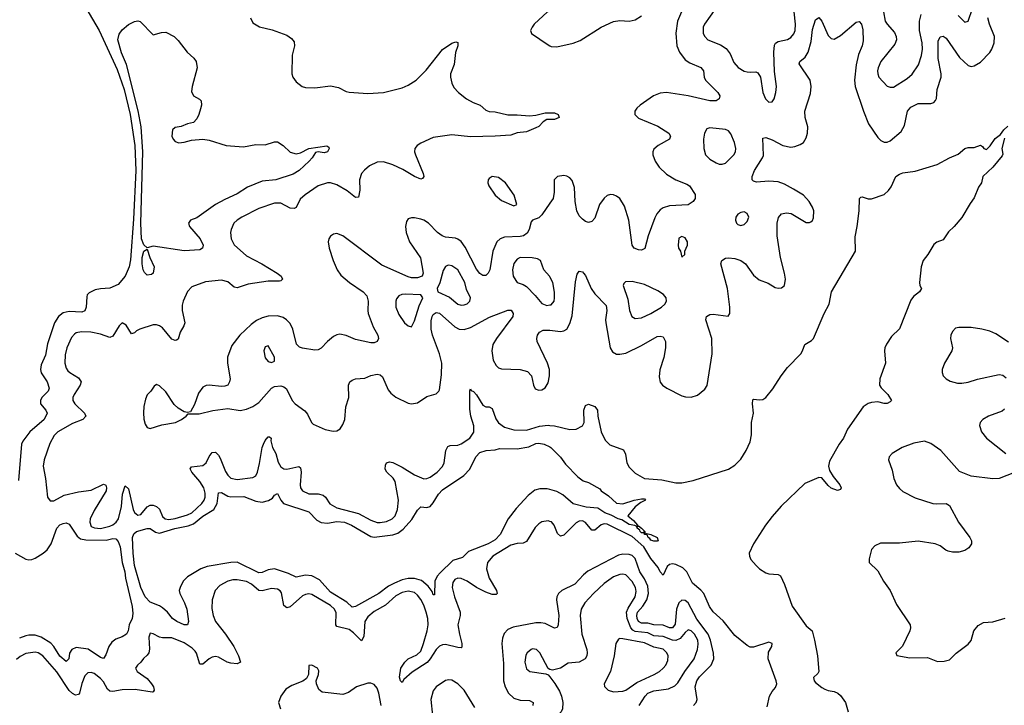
# Model space of a CAD drawing. Header units: inches. Extents: x 2001573 to 2220545, y 644482 to 846830.
# Tile 563 of 656: x 2096591 to 2102923, y 833312 to 837718. Entities that reach past the tile are written whole.
import ezdxf

# ---------------------------------------------------------------- set-up
doc = ezdxf.new("R2010")
doc.units = ezdxf.units.IN
doc.header["$MEASUREMENT"] = 0
doc.layers.add('C0893', color=7, linetype='Continuous')
doc.layers.add('C1803', color=7, linetype='Continuous')

msp = doc.modelspace()

# ---------------------------------------------------------------- linework, layer by layer
at = {"layer": 'C0893', "color": 5}
for points, elevation in [([(2097015.7, 837795.7), (2097101.3, 837650), (2097217.4, 837397.4), (2097262, 837270), (2097301.7, 837110), (2097330.8, 836910), (2097338.4, 836750), (2097324, 836436), (2097304, 836176), (2097295, 836130), (2097270, 836069.7), (2097223.6, 836016.4), (2097170, 835992.8), (2097110, 835989.7), (2097076.7, 835983.3), (2097036.9, 835963.1), (2097025.3, 835950), (2097022, 835938), (2097018.6, 835870), (2097010, 835848.3), (2096990, 835839.8), (2096910, 835843.2), (2096870, 835834.4), (2096840.2, 835810), (2096815.4, 835770), (2096770, 835635.8), (2096756.8, 835563.2), (2096730, 835500.5), (2096724.8, 835470), (2096729.7, 835449.7), (2096767, 835390), (2096781.3, 835350), (2096775.3, 835330), (2096733.1, 835290), (2096724.6, 835270), (2096726, 835250), (2096760.2, 835210), (2096767.5, 835190), (2096747.8, 835150), (2096656.5, 835070), (2096612.3, 835010), (2096603.2, 834990), (2096583.1, 834756.9)], 260), ([(2100000, 837795.3), (2099986, 837770), (2099899.5, 837690), (2099886, 837670), (2099876.3, 837650), (2099882.8, 837630), (2099990, 837556), (2100000, 837551.2)], 320), ([(2098074.9, 837730), (2098090, 837698.8), (2098133.5, 837673.5), (2098214.1, 837654.1), (2098310, 837618.4), (2098338.6, 837598.6), (2098356.5, 837576.5), (2098359.3, 837550), (2098343, 837490), (2098342, 837370), (2098348, 837350), (2098370, 837318.8), (2098408.7, 837288.7), (2098430, 837283), (2098490, 837281.6), (2098590, 837293.7), (2098641.8, 837281.8), (2098690, 837257.4), (2098710, 837252.9), (2098830, 837243.2), (2098930, 837251.3), (2099050, 837281.5), (2099090, 837298.5), (2099142, 837330), (2099205.9, 837394.1), (2099310, 837527.4), (2099370, 837566.7), (2099397.1, 837577.1), (2099410, 837572), (2099408, 837550), (2099393.3, 837506.7), (2099384.6, 837430), (2099362.8, 837370), (2099362, 837350), (2099370.3, 837310), (2099382.6, 837282.6), (2099414, 837250), (2099464.9, 837210), (2099506.9, 837186.9), (2099553, 837170), (2099590, 837138), (2099610, 837128.9), (2099650, 837125.7), (2099730, 837107.8), (2099790, 837107.8), (2099870, 837100.3), (2099910, 837104.2), (2099970, 837119.6), (2100000, 837120)], 280), ([(2100000, 837077.6), (2099982.2, 837077.8), (2099957.3, 837062.7), (2099930, 837032.8), (2099910, 837023.2), (2099850, 836998.6), (2099790, 836991.6), (2099750, 836976.5), (2099650, 836969.2), (2099490, 836966.2), (2099370, 836978.7), (2099250, 836961.4), (2099170, 836925.3), (2099147, 836910), (2099132.9, 836890), (2099131.3, 836870), (2099135.9, 836850), (2099185.3, 836730), (2099190.4, 836710), (2099182.5, 836697.5), (2099170, 836693.6), (2099130.3, 836709.7), (2099055.7, 836755.7), (2098990, 836786), (2098930, 836804), (2098890, 836802.9), (2098841, 836779), (2098808.3, 836751.7), (2098790.2, 836730), (2098777.5, 836690), (2098778.1, 836621.9), (2098770, 836577.2), (2098750, 836576.3), (2098697.6, 836617.6), (2098630, 836657.4), (2098590.2, 836669.8), (2098570, 836670.6), (2098510, 836649.9), (2098426.4, 836593.6), (2098395.5, 836564.5), (2098370, 836511.5), (2098355.7, 836504.3), (2098330, 836507.9), (2098270, 836539.5), (2098230, 836539.5), (2098130, 836506), (2098019.6, 836450), (2097989.1, 836430), (2097969.1, 836410), (2097951.3, 836370), (2097946.7, 836350), (2097950.2, 836310), (2097970, 836272), (2098050, 836199.8), (2098148.9, 836150), (2098247.4, 836090), (2098272.2, 836070), (2098280.3, 836050), (2098270, 836039.7), (2098261.8, 836038.2), (2098190, 836037), (2098061.1, 836018.9), (2097990, 835994.6), (2097970, 835999.8), (2097930, 836034.8), (2097890, 836044.7), (2097785.9, 836034.1), (2097698.2, 836001.8), (2097670, 835971.6), (2097642.3, 835910), (2097636.2, 835883.8), (2097636.3, 835850), (2097653.2, 835770), (2097647.1, 835750), (2097623.9, 835710), (2097610, 835665.2), (2097600.5, 835659.5), (2097590, 835656.9), (2097570, 835665.7), (2097510, 835737.2), (2097490, 835751.6), (2097470, 835758), (2097450, 835758.2), (2097362.8, 835730), (2097341.5, 835718.5), (2097330, 835706.6), (2097310, 835699.3), (2097275.7, 835755.7), (2097250, 835769.6), (2097230, 835751.6), (2097190, 835685.1), (2097170, 835676.4), (2097110, 835697.4), (2097048.7, 835710), (2096987.7, 835712.3), (2096955, 835705), (2096942.6, 835697.4), (2096924.5, 835675.5), (2096894, 835610), (2096883.9, 835563.9), (2096882.5, 835510), (2096890, 835479.3), (2096901.5, 835461.5), (2096912.9, 835450), (2096970, 835416.6), (2096986.5, 835390), (2096981.1, 835370), (2096940.6, 835310), (2096932.9, 835290), (2096932.2, 835270), (2096945, 835250), (2097007.8, 835190), (2097016.5, 835170), (2096997.4, 835150), (2096930, 835123.4), (2096836.1, 835070), (2096813.4, 835046.6), (2096784.8, 834995.2), (2096748.2, 834890), (2096741.3, 834850), (2096756.5, 834770), (2096769.2, 834649.2), (2096786.3, 834626.3), (2096810, 834625.3), (2096876.6, 834663.4), (2096970, 834684.8), (2097050, 834694.8), (2097130, 834732.4), (2097141, 834730), (2097146.2, 834726.2), (2097150.3, 834710.3), (2097146.5, 834690), (2097070, 834564), (2097044.7, 834510), (2097041.6, 834490), (2097050, 834461), (2097071.7, 834451.7), (2097110, 834449.1), (2097170, 834463.4), (2097190, 834472.4), (2097211.4, 834488.6), (2097227.5, 834510), (2097246.3, 834590), (2097253, 834670), (2097270, 834722), (2097290, 834703.8), (2097319.9, 834570), (2097330, 834550.2), (2097350, 834533.7), (2097370, 834539.4), (2097412, 834588), (2097430, 834597.6), (2097450, 834597.5), (2097470.8, 834590.8), (2097490, 834573.5), (2097510, 834526), (2097526, 834510), (2097550, 834505.5), (2097590, 834512.7), (2097670, 834535.9), (2097697.4, 834550), (2097763.2, 834610), (2097778.5, 834630), (2097785, 834650), (2097784.6, 834675.4), (2097774.7, 834710), (2097750.4, 834750.4), (2097698.6, 834810), (2097688.2, 834831.8), (2097695.1, 834844.9), (2097770, 834853.4), (2097790.3, 834869.7), (2097809.9, 834910.1), (2097830, 834937.6), (2097850, 834938.8), (2097870, 834919.4), (2097880.5, 834900.5), (2097914.6, 834814.6), (2097930, 834790.2), (2097950, 834772.6), (2097990, 834762.8), (2098090, 834775.4), (2098110, 834786.5), (2098120.9, 834810), (2098134.3, 834865.7), (2098150, 834968.2), (2098158.1, 834990), (2098170, 835014.7), (2098190, 835036.9), (2098196.7, 835036.7), (2098208.6, 835028.6), (2098207.3, 835012.7), (2098217.4, 834970), (2098238.1, 834930), (2098254, 834874), (2098270, 834843.8), (2098290, 834831.6), (2098309.6, 834829.6), (2098387.4, 834847.4), (2098397.4, 834837.4), (2098402.3, 834810), (2098394.3, 834730), (2098397.7, 834710), (2098410.2, 834690), (2098450, 834670.8), (2098510, 834671.5), (2098543.2, 834663.2), (2098558.3, 834650), (2098586.8, 834606.8), (2098630, 834581.2), (2098770, 834544.3), (2098850, 834502.9), (2098890, 834487.9), (2098910, 834486.3), (2098950, 834492.5), (2098986.6, 834510), (2099005, 834530), (2099020.7, 834570), (2099027.3, 834630), (2099005.6, 834750), (2098992.5, 834772.5), (2098952.6, 834810), (2098942.6, 834830), (2098944, 834856), (2098949.8, 834870.2), (2098970, 834877.3), (2098990, 834871.8), (2099050, 834842.6), (2099130, 834792.5), (2099190, 834767.3), (2099210, 834769.2), (2099230, 834777.6), (2099276.8, 834810), (2099310, 834846), (2099321.5, 834870), (2099331.7, 834950), (2099344.4, 834975.6), (2099359.1, 834981), (2099410, 834984.7), (2099430, 834992), (2099486.2, 835030), (2099511.7, 835068.3), (2099511.5, 835108.5), (2099492.8, 835170), (2099485.3, 835214.7), (2099485.9, 835334.1), (2099490, 835346.8), (2099495.3, 835335.3), (2099510, 835329.1), (2099530, 835308.4), (2099570, 835241.2), (2099590, 835230.9), (2099610.1, 835230.1), (2099630, 835220.3), (2099652.5, 835152.5), (2099670, 835127.3), (2099710, 835099.5), (2099770, 835082.7), (2099850, 835080.7), (2099934.3, 835105.7), (2099990, 835112.4), (2100000, 835111.3)], 280), ([(2100000, 836538.5), (2099950, 836464.7), (2099930, 836446), (2099890.2, 836429.8), (2099881.1, 836418.9), (2099867.6, 836370), (2099854.5, 836345.5), (2099831.8, 836330), (2099810, 836324.1), (2099710, 836321.5), (2099680.2, 836310), (2099659, 836290), (2099634.8, 836230), (2099614, 836110), (2099604.5, 836090), (2099590, 836074), (2099570, 836074.4), (2099550, 836088.2), (2099530, 836115), (2099456.8, 836256.8), (2099430, 836293.2), (2099410, 836309), (2099394.7, 836314.7), (2099330, 836320.5), (2099308.7, 836328.7), (2099279, 836350), (2099219.8, 836410), (2099190, 836429.8), (2099170, 836437.3), (2099130, 836445.8), (2099110, 836445.1), (2099090, 836438), (2099078.6, 836421.4), (2099073.2, 836390), (2099077.1, 836350), (2099098.2, 836290), (2099168.7, 836188.7), (2099186.8, 836090), (2099179.3, 836070), (2099150, 836059.7), (2099110, 836059.9), (2099090, 836065.3), (2098921.2, 836141.2), (2098670, 836328.7), (2098630, 836343.9), (2098610, 836340.4), (2098590, 836327.3), (2098578.9, 836310), (2098574.6, 836290), (2098580.9, 836250), (2098606.4, 836170), (2098632.3, 836110), (2098656.5, 836076.5), (2098711.5, 836030), (2098800.8, 835970), (2098824.1, 835944.1), (2098831.6, 835910), (2098829.4, 835850), (2098832.8, 835830), (2098865.1, 835745.1), (2098894.7, 835690), (2098898.5, 835670), (2098890.1, 835649.9), (2098870, 835642.5), (2098850, 835642.2), (2098750, 835663.2), (2098690, 835688.1), (2098650, 835696.8), (2098630, 835693.3), (2098610, 835683.1), (2098570, 835649.8), (2098530, 835607.9), (2098510, 835596.5), (2098490, 835595), (2098410, 835606.6), (2098390, 835613.7), (2098372.3, 835632.3), (2098348.4, 835730), (2098330, 835766), (2098307.6, 835790), (2098285, 835805), (2098250, 835814.7), (2098190, 835812.7), (2098150, 835802.2), (2098114.4, 835785.6), (2098080, 835760), (2098007.2, 835690), (2097954.6, 835625.4), (2097928.4, 835550), (2097928.5, 835510), (2097944.4, 835410), (2097941, 835390), (2097929.4, 835370.6), (2097910, 835362.6), (2097890, 835361.6), (2097809.5, 835370.5), (2097790, 835367.1), (2097770, 835355.8), (2097742, 835318), (2097715.1, 835244.9), (2097690, 835198), (2097670, 835193.2), (2097650, 835198), (2097610, 835221.1), (2097585.2, 835245.2), (2097530, 835326.2), (2097490, 835366), (2097470, 835374.7), (2097456.5, 835363.5), (2097434.9, 835330), (2097410, 835308), (2097400.9, 835279.1), (2097390, 835231.6), (2097387.8, 835192.2), (2097390, 835150.5), (2097398.9, 835118.9), (2097410, 835097.3), (2097430, 835091.1), (2097504.8, 835115.2), (2097592.3, 835130), (2097632.7, 835150), (2097661.2, 835170), (2097673.6, 835186.4), (2097745.5, 835185.5), (2097833.7, 835206.3), (2097930, 835219.2), (2098010, 835206.7), (2098050, 835214.7), (2098090, 835232.2), (2098130, 835259.2), (2098210.3, 835349.7), (2098230, 835360.7), (2098270, 835365.7), (2098290, 835359.8), (2098306.6, 835346.6), (2098342.6, 835270), (2098362.3, 835250), (2098425.2, 835205.2), (2098442.5, 835182.5), (2098468.7, 835128.7), (2098479.3, 835119.3), (2098554.7, 835085.3), (2098607, 835073), (2098630, 835075.5), (2098651.6, 835090), (2098670, 835117.3), (2098682.6, 835150), (2098689, 835230), (2098707.3, 835290), (2098706.2, 835370), (2098714.7, 835390), (2098730, 835402.8), (2098750, 835409.3), (2098810, 835414.4), (2098850, 835431.6), (2098890, 835440.2), (2098910, 835436.2), (2098923.5, 835423.5), (2098960.5, 835340.5), (2098978.3, 835318.3), (2099010, 835292.2), (2099090, 835253.4), (2099110.2, 835250.2), (2099150, 835256.3), (2099210, 835296), (2099270, 835312.9), (2099287.1, 835330), (2099290, 835338.8), (2099303.4, 835436.6), (2099305.2, 835510), (2099291.3, 835570), (2099246, 835690), (2099238.4, 835730), (2099237.9, 835782.1), (2099243.1, 835810), (2099250, 835823.9), (2099270, 835836.6), (2099290, 835832.2), (2099390, 835743.9), (2099417.1, 835730), (2099450, 835727.3), (2099490, 835740.1), (2099612.8, 835807.2), (2099730, 835851.4), (2099751.9, 835851.9), (2099765.8, 835830), (2099761.9, 835810), (2099657.9, 835670), (2099635, 835630), (2099627.9, 835590), (2099636.1, 835530), (2099655, 835495), (2099670, 835482), (2099690, 835474), (2099810, 835470.1), (2099857.7, 835457.7), (2099883.7, 835430), (2099895.5, 835370), (2099906.6, 835346.6), (2099930, 835336.9), (2099950, 835339.6), (2099970, 835352), (2099990, 835385.5), (2099998.6, 835430), (2099999.4, 835470), (2099986.6, 835510), (2099919.9, 835650), (2099917.3, 835670), (2099921.5, 835690), (2099935.1, 835710), (2099957.5, 835722.5), (2099990, 835723.2), (2100000, 835722.1)], 320), ([(2100000, 836065.8), (2099997.7, 836070), (2099962, 836110), (2099940.9, 836170), (2099921.7, 836181.7), (2099887.4, 836187.4), (2099810.3, 836189.7), (2099790, 836180.5), (2099769.3, 836150.7), (2099761.2, 836110), (2099765.8, 836070), (2099781.3, 836041.3), (2099790.3, 836030.3), (2099830, 836016), (2099850, 836003.6), (2099906.7, 835946.7), (2099950, 835894.4), (2099982, 835882), (2100000, 835885.2)], 340), ([(2100000, 834699.7), (2099984.4, 834704.4), (2099936.4, 834703.6), (2099905.2, 834694.8), (2099860.4, 834659.6), (2099784, 834576), (2099732.4, 834510), (2099680.7, 834410), (2099650, 834375.5), (2099603.1, 834350), (2099478.4, 834301.6), (2099438.2, 834261.8), (2099377.6, 834242.4), (2099295.7, 834164.3), (2099277.1, 834142.9), (2099260.6, 834110), (2099258, 834022), (2099250, 834022.7), (2099243.3, 834043.3), (2099218.2, 834078.2), (2099175.2, 834115.2), (2099130, 834128.1), (2099090, 834127.9), (2099050, 834118.5), (2099001.9, 834098.1), (2098962.9, 834077.1), (2098900.2, 834030), (2098750, 833946.5), (2098730, 833943.5), (2098694.6, 833974.5), (2098590, 834038.7), (2098519, 834119), (2098470, 834143.4), (2098430, 834148.2), (2098370, 834135.9), (2098319.3, 834159.3), (2098230, 834188.7), (2098190, 834182.8), (2098150, 834165.7), (2098130, 834163.6), (2097990, 834231.9), (2097950, 834229.9), (2097795.9, 834204.1), (2097757, 834190), (2097670, 834137.2), (2097642.3, 834110), (2097622.7, 834070), (2097617.8, 834050), (2097620.2, 834030), (2097651.9, 833970), (2097666, 833930), (2097676.9, 833850), (2097670, 833829.7), (2097650, 833829.1), (2097602.2, 833850), (2097574.8, 833870), (2097541.8, 833910), (2097510, 833937.8), (2097490, 833950.6), (2097430, 833975.2), (2097399, 834010), (2097369.9, 834070), (2097330.3, 834210), (2097321, 834290), (2097316.7, 834390), (2097325.7, 834414.3), (2097342.9, 834430), (2097410, 834447.5), (2097430, 834447.5), (2097465.5, 834425.5), (2097490, 834418.7), (2097589.2, 834449.2), (2097674.5, 834465.5), (2097710, 834478.1), (2097770, 834528), (2097838.8, 834570), (2097860.1, 834610), (2097870, 834678), (2097890, 834680.2), (2097930, 834657.2), (2097950, 834651.1), (2098033, 834653), (2098110, 834623.5), (2098150, 834618.5), (2098192.2, 834627.8), (2098216, 834644), (2098230, 834662.4), (2098250, 834673), (2098270.2, 834630), (2098288.8, 834610), (2098450, 834555.8), (2098503, 834503), (2098530, 834485.9), (2098570, 834482.1), (2098630, 834494.1), (2098680.3, 834490), (2098726, 834470), (2098850, 834397.8), (2098870, 834392), (2098990, 834406.8), (2099022.5, 834417.5), (2099056.7, 834443.3), (2099112.7, 834507.3), (2099150, 834566.7), (2099170, 834587.2), (2099210, 834584.1), (2099230, 834590.2), (2099250, 834613.8), (2099284.9, 834670), (2099310, 834696.6), (2099447.8, 834790), (2099485.1, 834830), (2099523.8, 834910), (2099550, 834936.3), (2099590.3, 834950.3), (2099650, 834953), (2099677.1, 834962.9), (2099790, 834959.5), (2099866.4, 834973.6), (2099910, 834994), (2099930, 834996.5), (2099964, 834990), (2100000, 834973.5)], 260), ([(2096562, 834290), (2096630, 834251.8), (2096650, 834246), (2096670, 834249), (2096690, 834258.4), (2096743.1, 834290), (2096768.5, 834311.5), (2096793.4, 834350), (2096829.8, 834450), (2096850, 834471.3), (2096870, 834481.3), (2096890, 834484.4), (2096910, 834476.5), (2096960, 834400), (2096983, 834383), (2097016.1, 834376.1), (2097147.5, 834372.5), (2097190, 834383.4), (2097210, 834381.5), (2097224.5, 834364.5), (2097237.8, 834330), (2097251, 834230), (2097266.4, 834170), (2097270.8, 834129.2), (2097313.5, 833946.5), (2097318.4, 833901.6), (2097314.4, 833870), (2097295.1, 833830), (2097288.5, 833790), (2097277.6, 833770), (2097250, 833752.4), (2097210, 833736.8), (2097182.8, 833717.2), (2097163.8, 833690), (2097144.4, 833635.6), (2097130, 833613), (2097110, 833618.4), (2097032.4, 833672.4), (2096955.4, 833684.6), (2096926, 833670), (2096912.2, 833647.8), (2096906.3, 833610), (2096890, 833593.7), (2096850, 833627.8), (2096810.4, 833690), (2096791, 833711), (2096730.2, 833750.2), (2096690, 833762.5), (2096650, 833763.5), (2096630, 833759.1), (2096590, 833744.4)], 260), ([(2100000, 834494.4), (2099990, 834498), (2099950, 834491), (2099930, 834479.1), (2099905.4, 834454.6), (2099850, 834363.9), (2099830, 834354.8), (2099790, 834352.2), (2099750, 834341.1), (2099634.6, 834270), (2099599.4, 834230), (2099592.9, 834190), (2099610.8, 834130), (2099657.1, 834050), (2099661.3, 834030), (2099654.9, 834025.1), (2099630, 834024.7), (2099590, 834039.6), (2099529.3, 834069.3), (2099470, 834110.4), (2099430, 834127.4), (2099410, 834129.8), (2099390, 834120.4), (2099377.7, 834102.3), (2099373.2, 834070), (2099387.5, 834010), (2099424.3, 833910), (2099424.3, 833890), (2099409.6, 833830), (2099418.7, 833770), (2099434.3, 833710), (2099433.7, 833686.4), (2099430, 833682), (2099410, 833682.8), (2099330, 833703), (2099310, 833701.3), (2099290, 833692.8), (2099268.6, 833671.4), (2099231.1, 833610), (2099211.8, 833588.2), (2099114.6, 833525.4), (2099062, 833478), (2099050, 833459.6), (2099040.5, 833470), (2099033.3, 833493.3), (2099043, 833550), (2099067.8, 833590), (2099089.8, 833610), (2099144.6, 833635.4), (2099170, 833660.5), (2099189.1, 833710), (2099211.7, 833790), (2099218.4, 833830), (2099215.8, 833870), (2099206.1, 833910), (2099190, 833954.8), (2099170, 833991.5), (2099150, 834019.4), (2099130, 834036.5), (2099090, 834046.4), (2099050, 834037.1), (2099010, 834015.4), (2098943.8, 833956.2), (2098870, 833913.9), (2098830, 833879.8), (2098811.3, 833850), (2098805, 833755), (2098790, 833727.4), (2098738, 833778), (2098710, 833798.3), (2098630, 833818.3), (2098624.5, 833830), (2098626.9, 833906.9), (2098616.5, 833930), (2098590, 833952.6), (2098470, 834023.2), (2098450, 834028.1), (2098430, 834024.8), (2098410, 834015), (2098330, 833944.1), (2098310, 833938.4), (2098290, 833952.8), (2098274, 834034), (2098266.8, 834046.8), (2098250, 834059.3), (2098210, 834063.2), (2098150, 834046.9), (2098130, 834049.9), (2098081.8, 834090), (2098050, 834108.2), (2097990, 834119.5), (2097961.8, 834118.2), (2097930, 834109.8), (2097878, 834082), (2097849.1, 834050), (2097828.1, 833990), (2097825.9, 833934.1), (2097835.3, 833890), (2097851.5, 833850), (2097915.6, 833770), (2097967.6, 833690), (2097998.9, 833630), (2098011, 833589), (2097990, 833578.2), (2097950, 833582), (2097926.4, 833590), (2097870, 833622), (2097850, 833625.2), (2097830, 833621.5), (2097809.6, 833610.4), (2097770, 833576.1), (2097750, 833575.8), (2097727.8, 833647.8), (2097720, 833660), (2097699.9, 833679.9), (2097650, 833712.5), (2097570, 833745.3), (2097510, 833746), (2097490, 833751), (2097450, 833772.4), (2097430, 833776.2), (2097421.2, 833750), (2097426.6, 833673.4), (2097421.5, 833650), (2097410, 833633.3), (2097386.7, 833613.3), (2097371.1, 833588.9), (2097348.2, 833570), (2097337, 833550), (2097346.3, 833530), (2097410, 833483.5), (2097438.1, 833450), (2097450.9, 833430), (2097456.5, 833410), (2097450, 833398.7), (2097442.9, 833397.1), (2097334.4, 833414.4), (2097250, 833411.6), (2097190, 833400.1), (2097170, 833403.9), (2097156.1, 833416.1), (2097130, 833462), (2097110, 833484.7), (2097070, 833515.6), (2097050, 833522.5), (2097030, 833520.9), (2097010, 833501.1), (2096990, 833451.5), (2096975.6, 833390), (2096970, 833382.2), (2096950, 833377.7), (2096930, 833388.4), (2096910, 833407.5), (2096830, 833526.6), (2096739.8, 833630), (2096710, 833649), (2096690, 833654), (2096630, 833644), (2096593.4, 833626.6), (2096570, 833606)], 280), ([(2100000, 833821.9), (2099970, 833837), (2099942.6, 833842.6), (2099910, 833842), (2099764.8, 833815.2), (2099730, 833798.2), (2099707.1, 833772.9), (2099696.2, 833743.8), (2099691.6, 833708.4), (2099701.8, 833581.8), (2099701.7, 833470), (2099713, 833430), (2099735.4, 833390), (2099770, 833357.1), (2099810, 833345.9), (2099870, 833342.9), (2099892.6, 833330), (2099891.9, 833310)], 320), ([(2100000, 833542.4), (2099989.3, 833549.3), (2099936.9, 833650), (2099915.1, 833670), (2099890, 833674), (2099880.7, 833670), (2099855.8, 833650), (2099846.6, 833633.4), (2099840.8, 833590), (2099850, 833545.5), (2099871.3, 833530), (2099974.4, 833514.4), (2099990, 833507.3), (2100000, 833494.7)], 340), ([(2098914.9, 833310), (2098901.7, 833390), (2098890, 833422.6), (2098870, 833446), (2098850, 833453.7), (2098830, 833453.4), (2098756.5, 833430), (2098705.4, 833394.5), (2098670, 833380.7), (2098536.5, 833396.5), (2098514.3, 833414.3), (2098499.4, 833450), (2098498.4, 833470), (2098512.1, 833510), (2098514.6, 833534.6), (2098506, 833550), (2098470, 833569.3), (2098451.1, 833568.9), (2098447.8, 833510), (2098435.4, 833484.6), (2098412.5, 833467.5), (2098340.8, 833439.2), (2098303.3, 833416.6), (2098270.2, 833370), (2098256, 833330), (2098267.7, 833290)], 320), ([(2099517.4, 833297.4), (2099450, 833409.8), (2099410, 833449.9), (2099370, 833473.6), (2099350, 833476.8), (2099330, 833472.2), (2099270, 833431.6), (2099250, 833405.1), (2099235.9, 833350), (2099246.4, 833246.4)], 320)]:
    msp.add_lwpolyline(points, dxfattribs=dict(at, elevation=elevation))
for points, elevation in [([(2097450, 837622), (2097503.1, 837636.9), (2097530, 837638), (2097584.7, 837610), (2097610, 837584.7), (2097667.3, 837510), (2097711.9, 837471.9), (2097725.5, 837450), (2097732.4, 837410), (2097700.3, 837290), (2097696.4, 837256.4), (2097708.5, 837228.5), (2097748.1, 837208.1), (2097758, 837198), (2097760.5, 837170), (2097754.4, 837145.6), (2097744, 837110), (2097730, 837082), (2097710, 837057.2), (2097670, 837049.3), (2097630, 837031.8), (2097590, 837026.6), (2097573.4, 837010), (2097568.9, 836970), (2097577.6, 836950), (2097590, 836936.4), (2097613.6, 836926.4), (2097649.4, 836930.6), (2097695.9, 836944.1), (2097770, 836950.3), (2097810, 836943.7), (2097918, 836910), (2098030, 836900.7), (2098110, 836916.1), (2098170, 836914.1), (2098230, 836934), (2098250, 836932.6), (2098286, 836910), (2098330, 836866.7), (2098370, 836855.8), (2098398, 836862), (2098450.7, 836890.7), (2098566.8, 836906.8), (2098579.3, 836899.3), (2098582, 836890), (2098570, 836869.7), (2098550, 836863), (2098510, 836869.4), (2098494, 836866), (2098472.7, 836830), (2098453, 836810), (2098387.7, 836750), (2098350, 836725.7), (2098238, 836690), (2098150, 836679.7), (2098057, 836643), (2097990, 836599.7), (2097910, 836563.9), (2097849.5, 836530.5), (2097730, 836445.6), (2097690.2, 836429.8), (2097675.8, 836410), (2097682.6, 836390), (2097751.5, 836310), (2097772, 836270), (2097767.3, 836250), (2097750, 836238.4), (2097650, 836232.8), (2097450, 836263.1), (2097410, 836252), (2097390, 836271.6), (2097374.9, 836310), (2097370.8, 836410), (2097384.1, 836870), (2097371.6, 837030), (2097353.8, 837133.8), (2097279, 837430), (2097246.5, 837506.5), (2097221.4, 837590), (2097230, 837625.5), (2097250, 837653.8), (2097290, 837687), (2097330, 837706), (2097350.5, 837710.5), (2097366, 837706)], 260), ([(2099630, 836709.7), (2099610, 836697.6), (2099604.2, 836690), (2099602.3, 836670), (2099608.9, 836650), (2099649.1, 836590), (2099690, 836556.1), (2099770, 836521.6), (2099789.1, 836530.9), (2099771.9, 836590), (2099715.3, 836670), (2099670, 836704.7)], 320), ([(2097410, 836076.9), (2097393.2, 836093.2), (2097386.3, 836110), (2097378.6, 836150), (2097379.3, 836190), (2097390, 836231), (2097410, 836244.7), (2097428.9, 836190), (2097457, 836130), (2097450, 836089), (2097438.4, 836081.6)], 260), ([(2099350, 836141.3), (2099341.8, 836138.2), (2099330, 836131.8), (2099314.4, 836105.6), (2099293.6, 836026.4), (2099276.4, 835990), (2099280.7, 835970), (2099354.6, 835934.6), (2099410, 835890.3), (2099430, 835884.4), (2099450, 835884.9), (2099468.2, 835891.8), (2099487, 835910), (2099489.5, 835930), (2099464.6, 835984.6), (2099454.8, 836030), (2099410, 836111), (2099370, 836137.4)], 340), ([(2099070, 835954.8), (2099048.2, 835951.8), (2099030, 835942.9), (2099015.4, 835924.6), (2099010.3, 835909.7), (2099010.3, 835870), (2099030, 835823.8), (2099067, 835770), (2099090, 835750.5), (2099110, 835744.9), (2099130, 835782.8), (2099160.5, 835879.5), (2099184.2, 835930), (2099170.8, 835950.8)], 340), ([(2098190, 835622), (2098170, 835615.3), (2098162, 835590), (2098170, 835546), (2098190, 835520.7), (2098210, 835514.8), (2098230, 835524.7), (2098229.2, 835550)], 340)]:
    msp.add_lwpolyline(points, close=True, dxfattribs=dict(at, elevation=elevation))
at = {"layer": 'C1803', "color": 5}
for points, elevation in [([(2101067.8, 837792.2), (2100995.3, 837690), (2100987.2, 837670), (2100987.1, 837630), (2100996.5, 837610), (2101015.8, 837590), (2101097.5, 837557.5), (2101134.1, 837534.1), (2101159.6, 837499.7), (2101183, 837443), (2101211.2, 837411.2), (2101250, 837388.7), (2101270, 837383.1), (2101290, 837380.4), (2101324.5, 837384.5), (2101337.6, 837377.6), (2101355.5, 837350), (2101370.7, 837250), (2101387.7, 837210), (2101410, 837188.2), (2101430, 837191), (2101442.7, 837210), (2101454, 837250), (2101458.4, 837290), (2101446.5, 837386.5), (2101441.2, 837510), (2101446.2, 837553.9), (2101453, 837567), (2101470, 837579.2), (2101529, 837591), (2101550, 837603.1), (2101570, 837628.4), (2101578, 837650), (2101581, 837690), (2101565.2, 837830)], 340), ([(2100847.7, 837770), (2100820.9, 837710), (2100810.9, 837630.9), (2100818.4, 837550), (2100834.2, 837510), (2100870, 837460.2), (2100900.5, 837440.5), (2100971.4, 837411.4), (2100981, 837401), (2100987.9, 837390), (2100993, 837350), (2101002, 837330), (2101081.3, 837250), (2101092.9, 837230), (2101090.4, 837210), (2101070, 837197.4), (2101030, 837196.5), (2100890, 837229.2), (2100750, 837249.9), (2100710, 837247), (2100666.7, 837230), (2100580.8, 837170), (2100559.6, 837150), (2100547.4, 837130), (2100546.7, 837110), (2100570, 837086), (2100695.1, 837035.1), (2100765.7, 836990), (2100776.5, 836970), (2100770.3, 836950), (2100697.8, 836910), (2100670, 836885.6), (2100663.2, 836870), (2100664.1, 836850), (2100678.9, 836810), (2100702.9, 836770), (2100750, 836724.7), (2100810, 836689.3), (2100881.8, 836661.8), (2100899.5, 836650), (2100934.5, 836594.5), (2100934.9, 836570), (2100922.6, 836550), (2100890, 836528.9), (2100770, 836522.6), (2100730.4, 836510), (2100710, 836496), (2100688.9, 836471.1), (2100675.2, 836444.8), (2100633.6, 836330), (2100612.1, 836247.9), (2100590, 836237.7), (2100570, 836239.3), (2100542.4, 836250), (2100531, 836270), (2100508.8, 836430), (2100481.1, 836521.1), (2100450, 836568.9), (2100430, 836585), (2100410, 836593.6), (2100390, 836595.1), (2100370, 836588.5), (2100350, 836572.1), (2100320.2, 836530), (2100290, 836443), (2100270, 836422), (2100250, 836414.7), (2100230, 836422), (2100210, 836436.4), (2100190, 836458.3), (2100174.6, 836490), (2100163, 836550), (2100160.2, 836640.2), (2100144.7, 836684.7), (2100130, 836702), (2100110, 836712.4), (2100090, 836717.7), (2100050.8, 836710), (2100028.5, 836690), (2100028.2, 836610), (2100021.3, 836570), (2100000, 836538.5)], 320), ([(2102145.7, 837770), (2102157.6, 837710), (2102169.5, 837689.5), (2102216.2, 837636.2), (2102228.1, 837610), (2102230.2, 837589.8), (2102219.6, 837560.4), (2102130.2, 837450), (2102111.3, 837410), (2102108.3, 837390), (2102109.2, 837370), (2102117.3, 837350), (2102170, 837292.2), (2102190, 837284.4), (2102210, 837284.9), (2102298.8, 837341.2), (2102331.3, 837368.7), (2102370.6, 837429.4), (2102391.8, 837488.2), (2102397.8, 837530), (2102395.7, 837570), (2102378.9, 837650), (2102377.1, 837710), (2102388, 837752)], 340), ([(2102626.5, 837746.5), (2102670, 837702), (2102691, 837709), (2102719.8, 837790)], 340), ([(2100000, 837551.2), (2100010, 837546.5), (2100045.1, 837545.1), (2100150, 837567.9), (2100194.7, 837585.3), (2100329.8, 837670.2), (2100410, 837707.1), (2100450, 837712.8), (2100510, 837708.9), (2100550, 837716.9), (2100590, 837742.4)], 320), ([(2100000, 835722.1), (2100070, 835714.3), (2100090, 835717.8), (2100110.7, 835730), (2100130, 835767), (2100143.9, 835816.1), (2100165.7, 836034.3), (2100177, 836083), (2100190, 836101.6), (2100210, 836098.7), (2100218, 836090), (2100230, 836074.4), (2100267.5, 835990), (2100290, 835956.2), (2100362.4, 835882.4), (2100367.7, 835850), (2100358, 835790), (2100359.8, 835770), (2100388.1, 835610), (2100403.1, 835583.1), (2100430, 835568.5), (2100450, 835567.9), (2100490, 835575.9), (2100590, 835623.9), (2100690, 835681.6), (2100710, 835685.5), (2100730, 835679.5), (2100743.8, 835650), (2100744.4, 835610), (2100733, 835547), (2100707.1, 835467.1), (2100703.2, 835423.2), (2100709.2, 835389.2), (2100724.4, 835370), (2100753.4, 835350), (2100850, 835301.6), (2100874.2, 835294.2), (2100910, 835292.2), (2100950, 835304.4), (2100996.4, 835343.6), (2101013.3, 835366.7), (2101045.4, 835570), (2101043.4, 835670), (2101004, 835790), (2101007.2, 835810), (2101030, 835823.5), (2101050, 835825.4), (2101147.3, 835812.7), (2101158.9, 835830), (2101158.5, 835870), (2101144.3, 835990), (2101099.8, 836150), (2101107.4, 836170), (2101130, 836184.9), (2101150, 836187.3), (2101190, 836183.2), (2101230, 836171), (2101258.2, 836150), (2101310, 836076.9), (2101347, 836047), (2101404.3, 836024.3), (2101450, 835998), (2101470, 835992.2), (2101490, 835995.8), (2101510, 836010.8), (2101516.5, 836050), (2101510.6, 836090), (2101483.9, 836190), (2101463.4, 836330), (2101462.6, 836410), (2101471.7, 836448.2), (2101490, 836471.4), (2101521.8, 836478.2), (2101552.1, 836472.1), (2101650, 836415.3), (2101670, 836414.4), (2101680.1, 836419.9), (2101690, 836427.7), (2101695.8, 836444.2), (2101697.8, 836490), (2101690, 836513.6), (2101668.4, 836550), (2101631, 836590), (2101567.1, 836630), (2101510, 836662.4), (2101470, 836675.9), (2101410, 836681), (2101330, 836675.1), (2101310, 836679.7), (2101301.7, 836690), (2101302.4, 836710), (2101316.8, 836750), (2101369, 836830), (2101374, 836846), (2101370, 836956.4), (2101390, 836962), (2101430, 836946.7), (2101498.4, 836910), (2101550, 836899.7), (2101576.4, 836903.6), (2101610, 836915.8), (2101631.1, 836930), (2101650, 836959.1), (2101657.7, 836990), (2101659.4, 837030), (2101643.4, 837090), (2101641, 837130), (2101676.3, 837243.7), (2101682.3, 837290), (2101674, 837330), (2101605.2, 837434.8), (2101608, 837450), (2101642.9, 837477.2), (2101661.6, 837510), (2101682, 837578), (2101690, 837656.3), (2101710, 837717.3), (2101730, 837732.2), (2101750, 837708.4), (2101790, 837618), (2101810, 837598.3), (2101830, 837593.8), (2101870, 837616.9), (2101970, 837703.7), (2101990, 837708), (2102004.4, 837690), (2102012.6, 837652.6), (2102016.4, 837583.6), (2102009.2, 837550), (2101985.7, 837494.3), (2101970.6, 837429.4), (2101959.8, 837330), (2101963.5, 837290), (2102018.6, 837130), (2102051, 837050), (2102110, 836961.3), (2102130, 836941.3), (2102150, 836932.2), (2102170, 836932.2), (2102190, 836940.3), (2102260.2, 836999.8), (2102281.9, 837038.1), (2102301.3, 837130), (2102322.8, 837157.2), (2102370, 837180.5), (2102450, 837180.9), (2102470, 837185.7), (2102481.3, 837198.7), (2102487.2, 837212.8), (2102490.6, 837270), (2102516.7, 837350), (2102516.9, 837370), (2102498.8, 837470), (2102498.6, 837581.4), (2102510, 837607.4), (2102530, 837612), (2102550, 837600.8), (2102635.9, 837475.9), (2102690, 837425), (2102710, 837418.4), (2102730, 837421.1), (2102770, 837445.6), (2102830, 837508.4), (2102842.3, 837530), (2102858.1, 837570), (2102860.2, 837610), (2102829, 837689), (2102818.5, 837730)], 320), ([(2100000, 837120), (2100030, 837120.3), (2100054, 837110), (2100060.7, 837090), (2100030, 837077.4), (2100000, 837077.6)], 280), ([(2100000, 835111.3), (2100030, 835108.1), (2100130, 835084.1), (2100170, 835085.9), (2100210, 835108.5), (2100222, 835130), (2100218.8, 835210), (2100230, 835238), (2100250, 835246.7), (2100290, 835233.4), (2100307.2, 835210), (2100310.2, 835169.8), (2100330.1, 835070.1), (2100355.8, 835015.8), (2100386.3, 834986.3), (2100473.4, 834953.4), (2100486.7, 834926.7), (2100495.9, 834870), (2100510, 834842.6), (2100550, 834804.2), (2100608.7, 834768.7), (2100720.9, 834760.9), (2100810, 834742.4), (2100850, 834742.7), (2100922.6, 834757.4), (2101150, 834830.3), (2101190, 834855.3), (2101230, 834893.4), (2101264, 834950), (2101290, 835006), (2101297, 835050), (2101296.7, 835130), (2101309.9, 835190), (2101303, 835250), (2101305.1, 835274.9), (2101310, 835279.5), (2101350, 835274.8), (2101370, 835278), (2101390, 835290.9), (2101434.6, 835345.4), (2101489.4, 835430.6), (2101530, 835483.5), (2101614, 835570), (2101626, 835590), (2101639.6, 835630), (2101684.2, 835655.8), (2101697.2, 835670), (2101765, 835830), (2101798, 835890), (2101812.4, 835970), (2101966.8, 836230), (2101963.8, 836323.8), (2101978.1, 836390), (2101990.8, 836489.2), (2101992.3, 836570), (2102001.4, 836578.6), (2102010, 836579.5), (2102047.2, 836567.2), (2102070, 836567.2), (2102150, 836595.2), (2102178.8, 836621.2), (2102195.2, 836644.8), (2102226.8, 836710), (2102250, 836726.1), (2102270, 836734.1), (2102350, 836745), (2102492.5, 836787.5), (2102570, 836830.5), (2102626, 836854), (2102670, 836891), (2102690, 836898), (2102730, 836898), (2102770, 836911.3), (2102783.6, 836903.6), (2102791.3, 836891.3), (2102810, 836884.7), (2102832.7, 836907.3), (2102864.7, 836955.3), (2102898.7, 836981.3), (2102920.9, 837010), (2102946.6, 837033.4)], 280), ([(2102923.9, 836956.1), (2102907.3, 836890), (2102914, 836854), (2102910, 836844), (2102850.3, 836770), (2102786, 836710), (2102775.8, 836670), (2102757.2, 836642.8), (2102730, 836573.2), (2102703.2, 836536.8), (2102650, 836447.8), (2102601.3, 836390), (2102564.1, 836355.9), (2102530, 836302.9), (2102490, 836287.8), (2102470, 836274.5), (2102432, 836210), (2102401.6, 836170), (2102389.1, 836130), (2102379.1, 836030), (2102380.7, 836010), (2102390.7, 835990), (2102377.3, 835970), (2102340.4, 835939.5), (2102323.3, 835916.8), (2102248.7, 835731.3), (2102197.5, 835682.5), (2102165.8, 835634.2), (2102155.5, 835610), (2102152.8, 835590), (2102159.5, 835510), (2102122.7, 835410), (2102120.5, 835370), (2102131.8, 835351.8), (2102174.5, 835310), (2102197.6, 835270), (2102190, 835261.6), (2102170, 835252.6), (2102150, 835252.4), (2102110, 835261.5), (2102070, 835258.8), (2102048.3, 835251.7), (2102016.5, 835230), (2101914.2, 835085.8), (2101888.8, 835030), (2101860.4, 834990), (2101798.4, 834881.6), (2101793.8, 834850), (2101800.2, 834820.2), (2101822.1, 834782.1), (2101865.8, 834730), (2101874, 834710), (2101870, 834699.3), (2101850, 834693.3), (2101810, 834708.1), (2101790, 834725.7), (2101750, 834774.8), (2101730, 834776), (2101641.6, 834738.4), (2101487.8, 834592.2), (2101430, 834525.3), (2101386.7, 834470), (2101310.6, 834350), (2101282.7, 834290), (2101284.5, 834270), (2101294, 834250), (2101326.7, 834210), (2101350, 834189.1), (2101390, 834163.7), (2101410, 834158), (2101470, 834153), (2101483.2, 834143.2), (2101510, 834088), (2101559.6, 833950), (2101650, 833823.1), (2101686.7, 833790), (2101703.1, 833730), (2101722, 833630), (2101730.4, 833530), (2101723.4, 833516.6), (2101696.3, 833490), (2101700.4, 833470), (2101710, 833458), (2101750, 833426.4), (2101770, 833416.3), (2101790, 833407.3), (2101830, 833400.7), (2101853.4, 833390), (2101870, 833375.5), (2101902.4, 833330), (2101918.4, 833270)], 280), ([(2100000, 835885.2), (2100010, 835887), (2100027.8, 835910), (2100030.8, 835930), (2100030, 835968), (2100019.3, 836030), (2100000, 836065.8)], 340), ([(2102950, 835646.4), (2102870, 835700.3), (2102830, 835716.8), (2102779.3, 835730), (2102710, 835740.2), (2102630, 835740.7), (2102610, 835735.1), (2102590, 835714.7), (2102578.6, 835690), (2102576.9, 835670), (2102589.4, 835610), (2102586.9, 835590), (2102538.5, 835510), (2102523.3, 835470), (2102523.6, 835450), (2102530.1, 835430.1), (2102549.1, 835410), (2102575.9, 835395.9), (2102622.5, 835382.5), (2102650, 835381.5), (2102691.5, 835388.5), (2102750, 835407.3), (2102890, 835438.6), (2102913.8, 835433.9), (2102935.9, 835415.9)], 320), ([(2102923.7, 835216.3), (2102910, 835202.5), (2102822.4, 835170), (2102786.4, 835150), (2102767.4, 835130), (2102764.9, 835110), (2102777.8, 835070), (2102809.1, 835030), (2102932.4, 834930)], 320), ([(2102990, 834808.1), (2102889.8, 834769.8), (2102850, 834767.2), (2102710, 834783.9), (2102635.3, 834815.3), (2102516.2, 834950), (2102450, 834995.2), (2102410, 835009.8), (2102342.2, 834997.8), (2102266.4, 834970), (2102201.3, 834930), (2102183.6, 834910), (2102179.5, 834890), (2102202.9, 834822.9), (2102214, 834770), (2102231.1, 834730), (2102250, 834704.7), (2102270, 834686.8), (2102350, 834645), (2102464, 834610), (2102490, 834605.9), (2102550, 834608.1), (2102570, 834596.1), (2102627.8, 834490), (2102702.8, 834390), (2102712.9, 834370), (2102712.8, 834350), (2102696.2, 834323.8), (2102670, 834306.2), (2102630, 834295.7), (2102590, 834296.2), (2102562.5, 834302.5), (2102548.1, 834308.1), (2102510, 834336.2), (2102478.4, 834350), (2102370, 834366.7), (2102250, 834354), (2102126.3, 834353.7), (2102090, 834337.7), (2102070, 834313.3), (2102054, 834254), (2102054.9, 834230), (2102110, 834177), (2102147.5, 834110), (2102189.2, 834050), (2102230, 833959.5), (2102318.3, 833830), (2102320.9, 833810), (2102316.5, 833790), (2102267.7, 833692.3), (2102226, 833650), (2102231.6, 833631.6), (2102316.3, 833616.3), (2102430, 833618.4), (2102494.4, 833594.4), (2102536.1, 833596.1), (2102570, 833604.6), (2102613.5, 833646.5), (2102690, 833706), (2102710, 833728.5), (2102728.5, 833791.5), (2102754.6, 833825.5), (2102790, 833844.4), (2102850, 833848.2), (2102930, 833871.3)], 320), ([(2100000, 834973.5), (2100007.7, 834970), (2100070, 834906.8), (2100102.4, 834862.4), (2100180.9, 834780.9), (2100215.5, 834755.5), (2100250, 834744), (2100323, 834703), (2100330.8, 834690), (2100378.7, 834658.7), (2100430, 834610.7), (2100470, 834606.5), (2100544, 834630), (2100590, 834639.5), (2100610, 834638.8), (2100615.5, 834630), (2100585.1, 834614.9), (2100550, 834587.8), (2100502.8, 834530), (2100539, 834499), (2100564.7, 834470), (2100559.8, 834460.2), (2100547.2, 834467.2), (2100510, 834474.7), (2100464.4, 834504.4), (2100439.7, 834510), (2100394.5, 834534.5), (2100354.3, 834550), (2100310, 834579), (2100234.3, 834585.7), (2100150, 834606), (2100084.8, 834664.8), (2100046, 834686), (2100000, 834699.7)], 260), ([(2101398.3, 833301.7), (2101413.2, 833370), (2101430, 833401.1), (2101453, 833427), (2101459.9, 833450), (2101457.1, 833470), (2101405, 833610), (2101406.7, 833653.4), (2101428.5, 833690), (2101429.5, 833710), (2101410, 833718.7), (2101310, 833685.3), (2101290, 833685.7), (2101270, 833695.4), (2101190, 833760.6), (2101114.5, 833854.5), (2101050, 833913.1), (2101026.6, 833946.6), (2100991.3, 834030), (2100972.6, 834052.6), (2100917.4, 834097.4), (2100880.8, 834170), (2100856.1, 834196.1), (2100810, 834217.8), (2100790, 834220.9), (2100770, 834217.3), (2100755.3, 834204.7), (2100730, 834148.7), (2100710, 834169.8), (2100696.7, 834196.7), (2100650, 834256.5), (2100605.3, 834330), (2100530, 834397), (2100370, 834476.2), (2100350, 834478.8), (2100330, 834472.5), (2100290, 834437.3), (2100270, 834437.8), (2100230, 834486.8), (2100210, 834497.2), (2100190, 834495.8), (2100170, 834485.7), (2100090, 834406.6), (2100070, 834399.2), (2100050, 834416.9), (2100029.1, 834469.1), (2100010.6, 834490.6), (2100000, 834494.4)], 280), ([(2100923.9, 833310), (2100941.4, 833330), (2100947.8, 833350), (2100935, 833430), (2100946.2, 833470), (2100964.2, 833495.8), (2101037.9, 833570), (2101054.7, 833610), (2101052.4, 833647.6), (2101034.5, 833730), (2101018.8, 833770), (2100945.7, 833865.7), (2100890, 833969.8), (2100870, 833986.3), (2100850, 833988.2), (2100830, 833969.8), (2100815.9, 833930), (2100806.9, 833833.1), (2100790, 833808.9), (2100770, 833809.9), (2100730, 833826.7), (2100670, 833829.9), (2100630, 833840.9), (2100590, 833841), (2100571.3, 833851.3), (2100562.1, 833870), (2100559.2, 833890), (2100565.2, 833910), (2100598.9, 833950), (2100623.9, 833990), (2100634.6, 834030), (2100630, 834077.2), (2100610, 834125), (2100578.6, 834170), (2100550, 834255.6), (2100530, 834273.9), (2100510, 834280.5), (2100470, 834283), (2100442, 834278), (2100245.7, 834174.3), (2100216.2, 834150), (2100161.2, 834090), (2100078.7, 834050), (2100055.3, 834030), (2100045.8, 834010), (2100043.5, 833990), (2100058, 833890), (2100054.8, 833830), (2100047.9, 833812.1), (2100030, 833806.8), (2100000, 833821.9)], 320), ([(2100574.8, 833310), (2100612.7, 833370), (2100631.6, 833390), (2100670, 833404), (2100763.1, 833416.9), (2100803.6, 833436.4), (2100823.3, 833456.7), (2100867.9, 833530), (2100928.5, 833610), (2100950.3, 833669.7), (2100955.2, 833704.8), (2100952.6, 833730), (2100931.4, 833770), (2100909.2, 833790.8), (2100890, 833796.5), (2100870, 833780.7), (2100838.5, 833741.5), (2100810, 833728.4), (2100790, 833729.9), (2100730, 833754.8), (2100670, 833759.1), (2100630, 833776.8), (2100550, 833786.3), (2100534.7, 833794.7), (2100520.8, 833810), (2100497.9, 833870), (2100493.4, 833910), (2100503.7, 833936.3), (2100549.4, 834010), (2100556.9, 834043.1), (2100552.5, 834070), (2100530, 834107.1), (2100490, 834149.8), (2100470, 834155.7), (2100450, 834153), (2100410, 834136.8), (2100350, 834095), (2100282.2, 834030), (2100225.5, 833970), (2100202.8, 833930), (2100195.9, 833890), (2100206.2, 833770), (2100238.9, 833670), (2100241.2, 833650), (2100238.2, 833630), (2100227.2, 833610), (2100190, 833588.9), (2100117.7, 833582.3), (2100068.9, 833551.1), (2100018.6, 833538.6), (2100001.5, 833541.5), (2100000, 833542.4)], 340), ([(2100000, 833494.7), (2100033, 833453), (2100063, 833403), (2100076.3, 833370), (2100083.2, 833330), (2100082.2, 833290), (2100073.5, 833270), (2100051.3, 833250), (2100000, 833219.6)], 340)]:
    msp.add_lwpolyline(points, dxfattribs=dict(at, elevation=elevation))
for points, elevation in [([(2101030, 837023), (2101010, 837016.2), (2100994.4, 836990), (2100989, 836951), (2100990.3, 836890), (2101002.4, 836850), (2101030, 836821.3), (2101070, 836798.4), (2101090, 836790.4), (2101110, 836790.4), (2101130, 836797.1), (2101183.6, 836850), (2101195.4, 836870), (2101196.9, 836890), (2101188.4, 836928.5), (2101165.6, 836985.6), (2101150, 837004.5), (2101130, 837013.7)], 340), ([(2101250, 836482.7), (2101230, 836479.3), (2101210, 836469), (2101197.3, 836450), (2101194, 836430), (2101200.7, 836410), (2101210, 836402), (2101230, 836396.3), (2101250, 836402), (2101270, 836421), (2101279.5, 836450), (2101270, 836473.2)], 340), ([(2100850, 836325.2), (2100830, 836315.3), (2100825.5, 836270), (2100828, 836250), (2100841, 836230), (2100850, 836192), (2100868, 836210), (2100868, 836230), (2100885.2, 836270), (2100886, 836290), (2100870, 836316)], 340), ([(2100530, 836036.4), (2100486.8, 836033.2), (2100476.4, 836023.6), (2100472.4, 836010), (2100502, 835922), (2100513.1, 835850), (2100527, 835810), (2100550, 835797.6), (2100590, 835802.3), (2100649.4, 835830), (2100719.3, 835870), (2100740.9, 835890), (2100752, 835910), (2100749.2, 835930), (2100731.9, 835951.9), (2100695.8, 835975.8), (2100610, 836015.8)], 340), ([(2100611.6, 834411.6), (2100624.7, 834415.3), (2100650, 834410.4), (2100690.3, 834390.3), (2100698, 834370), (2100690, 834366.6), (2100670, 834366), (2100650, 834372.7), (2100644.1, 834384.1), (2100632.7, 834390), (2100627.2, 834407.2), (2100609.3, 834410), (2100606, 834426), (2100599.3, 834420.7), (2100590, 834421.6), (2100580.7, 834430), (2100578.7, 834438.7), (2100562, 834450), (2100560.2, 834459.8), (2100570, 834466), (2100590.5, 834450.5), (2100611.6, 834428.4)], 260), ([(2100450, 833741.6), (2100442.5, 833737.5), (2100424.6, 833710), (2100414, 833630), (2100390.2, 833530), (2100350.8, 833450.8), (2100352.8, 833432.8), (2100374.8, 833410), (2100410, 833399.6), (2100470, 833402.4), (2100490, 833409.1), (2100561.2, 833458.8), (2100672.6, 833510), (2100706, 833530), (2100728.7, 833550), (2100746.4, 833570), (2100760.5, 833599.5), (2100762, 833630), (2100753.6, 833650), (2100730, 833672.2), (2100670, 833686.4), (2100610, 833714.5), (2100470, 833739.8)], 360)]:
    msp.add_lwpolyline(points, close=True, dxfattribs=dict(at, elevation=elevation))

doc.saveas('drawing.dxf')
